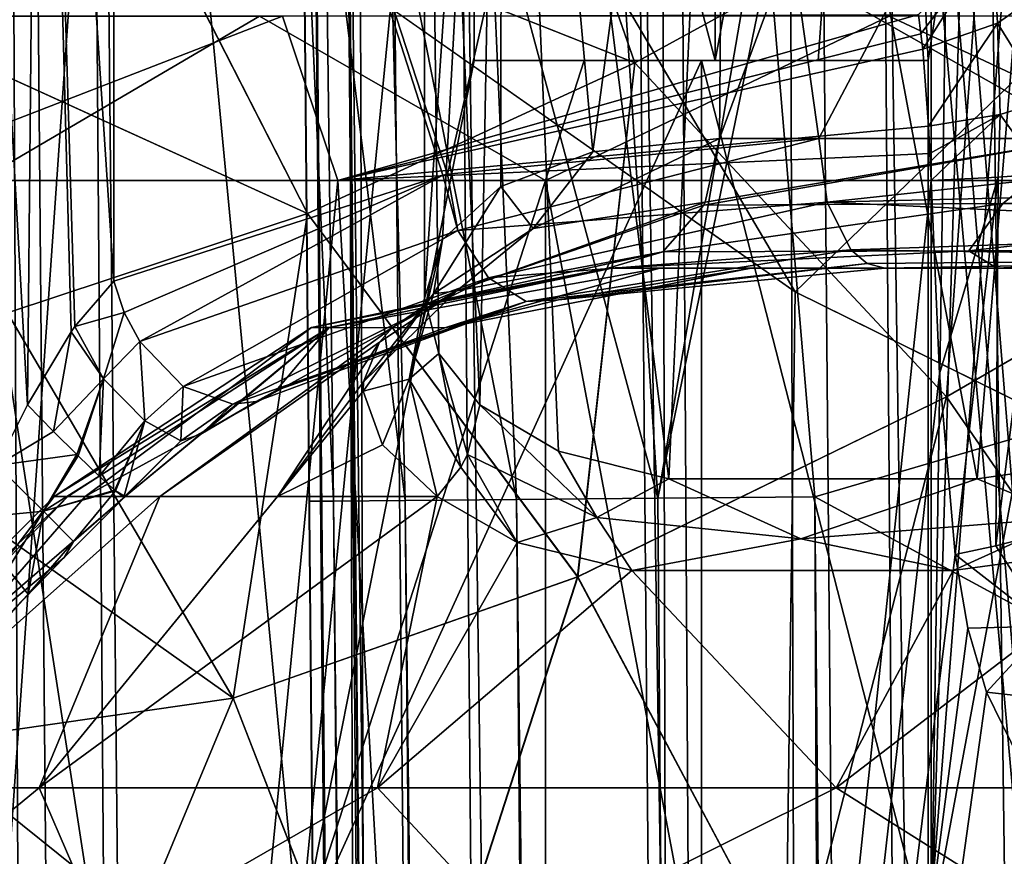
# Model space of a CAD drawing. Header units: metres. Extents: x -90 to 90, y -173 to 74.
# Tile 287 of 564: x -16.51 to -12.72, y -18.96 to -15.74. Entities that reach past the tile are written whole.
import ezdxf

# ---------------------------------------------------------------- set-up
doc = ezdxf.new("R2010")
doc.units = ezdxf.units.M
doc.layers.add('solid_509418', color=7, linetype='CONTINUOUS')
doc.layers.add('solid_509418_01', color=7, linetype='CONTINUOUS')

msp = doc.modelspace()

# ---------------------------------------------------------------- linework, layer by layer
at = {"layer": 'solid_509418'}
for points in [[(-13.702352, -163.051712, -56.240799), (-15.262668, 5.874669, -55.998146), (-14.07989, 5.885985, -56.930222)], [(-13.100452, -163.044846, -56.739647), (-14.07989, 5.885985, -56.930222), (-13.60435, 5.890456, -57.230949)], [(-13.100452, -163.044846, -56.739647), (-13.702352, -163.051712, -56.240799), (-14.07989, 5.885985, -56.930222)], [(-12.208568, -151.319458, -57.399166), (-13.60435, 5.890456, -57.230949), (-12.711701, 5.898749, -57.701679)], [(-12.208568, -151.319458, -57.399166), (-13.100452, -163.044846, -56.739647), (-13.60435, 5.890456, -57.230949)], [(-16.158733, -163.076126, -52.868156), (-17.654469, 5.850226, -52.654995), (-17.241098, 5.854723, -53.488232)], [(-16.158733, -163.076126, -52.868156), (-16.531191, -163.081726, -51.900558), (-17.654469, 5.850226, -52.654995)], [(-15.842864, -163.072327, -53.513393), (-17.241098, 5.854723, -53.488232), (-16.6322, 5.861065, -54.450802)], [(-15.842864, -163.072327, -53.513393), (-16.158733, -163.076126, -52.868156), (-17.241098, 5.854723, -53.488232)], [(-15.108577, -163.065353, -54.683773), (-16.6322, 5.861065, -54.450802), (-16.372877, 5.863698, -54.797184)], [(-15.108577, -163.065353, -54.683773), (-15.842864, -163.072327, -53.513393), (-16.6322, 5.861065, -54.450802)], [(-14.743927, -163.060379, -55.154385), (-16.372877, 5.863698, -54.797184), (-15.310402, 5.874205, -55.954029)], [(-14.743927, -163.060379, -55.154385), (-15.108577, -163.065353, -54.683773), (-16.372877, 5.863698, -54.797184)], [(-14.743927, -163.060379, -55.154385), (-15.310402, 5.874205, -55.954029), (-15.262668, 5.874669, -55.998146)], [(-13.702352, -163.051712, -56.240799), (-14.743927, -163.060379, -55.154385), (-15.262668, 5.874669, -55.998146)], [(-18.056417, -4.771772, -39.686611), (-16.739193, -163.084778, -39.769085), (-16.407185, -163.081879, -39.436752)], [(-17.956964, -5.976902, -39.589478), (-18.056417, -4.771772, -39.686611), (-16.407185, -163.081879, -39.436752)], [(-17.942766, -6.137811, -39.576832), (-17.956964, -5.976902, -39.589478), (-16.407185, -163.081879, -39.436752)], [(-17.843531, -7.200194, -39.495811), (-17.942766, -6.137811, -39.576832), (-16.407185, -163.081879, -39.436752)], [(-17.713037, -8.454294, -39.406246), (-17.843531, -7.200194, -39.495811), (-16.407185, -163.081879, -39.436752)], [(-17.713037, -8.454294, -39.406246), (-16.407185, -163.081879, -39.436752), (-15.988667, -163.078217, -39.223415)], [(-17.653675, -8.981634, -39.371037), (-17.713037, -8.454294, -39.406246), (-15.988667, -163.078217, -39.223415)], [(-17.564034, -9.732122, -39.323696), (-17.653675, -8.981634, -39.371037), (-15.988667, -163.078217, -39.223415)], [(-17.400854, -10.978703, -39.253826), (-17.564034, -9.732122, -39.323696), (-15.988667, -163.078217, -39.223415)], [(-15.394668, -17.596838, -43.902721), (-14.90165, -74.090973, -48.713856), (-15.452837, -10.931285, -48.649826)], [(-14.326564, -136.82785, -49.398392), (-15.452837, -10.931285, -48.649826), (-14.90165, -74.090973, -48.713856)], [(-15.416289, -15.119264, -43.741982), (-15.394668, -17.596838, -43.902721), (-15.452837, -10.931285, -48.649826)], [(-15.406104, -11.13963, -49.447376), (-15.452837, -10.931285, -48.649826), (-14.326564, -136.82785, -49.398392)], [(-17.28887, -11.756881, -39.216961), (-17.400854, -10.978703, -39.253826), (-15.988667, -163.078217, -39.223415)], [(-15.406104, -11.13963, -49.447376), (-14.296868, -136.648575, -49.685158), (-14.235632, -136.442123, -50.082653)], [(-15.277939, -11.332801, -50.20084), (-15.406104, -11.13963, -49.447376), (-14.235632, -136.442123, -50.082653)], [(-15.406104, -11.13963, -49.447376), (-14.326564, -136.82785, -49.398392), (-14.296868, -136.648575, -49.685158)], [(-15.277939, -11.332801, -50.20084), (-14.061949, -136.152161, -50.808159), (-13.800737, -135.957687, -51.538399)], [(-14.833218, -11.671796, -51.53688), (-15.277939, -11.332801, -50.20084), (-13.800737, -135.957687, -51.538399)], [(-15.277939, -11.332801, -50.20084), (-14.10886, -136.211212, -50.642448), (-14.061949, -136.152161, -50.808159)], [(-15.277939, -11.332801, -50.20084), (-14.235632, -136.442123, -50.082653), (-14.10886, -136.211212, -50.642448)], [(-14.833218, -11.671796, -51.53688), (-13.800737, -135.957687, -51.538399), (-13.103902, -135.690063, -52.81012)], [(-14.149453, -11.970129, -52.737919), (-14.833218, -11.671796, -51.53688), (-13.103902, -135.690063, -52.81012)], [(-17.28887, -11.756881, -39.216961), (-15.988667, -163.078217, -39.223415), (-15.525159, -163.074173, -39.150002)], [(-17.227026, -12.164526, -39.200218), (-17.28887, -11.756881, -39.216961), (-15.525159, -163.074173, -39.150002)], [(-14.149453, -11.970129, -52.737919), (-13.103902, -135.690063, -52.81012), (-12.272785, -135.485428, -53.805763)], [(-13.201573, -12.23214, -53.826992), (-14.149453, -11.970129, -52.737919), (-12.272785, -135.485428, -53.805763)], [(-17.036226, -13.318927, -39.16396), (-17.227026, -12.164526, -39.200218), (-15.525159, -163.074173, -39.150002)], [(-13.201573, -12.23214, -53.826992), (-12.272785, -135.485428, -53.805763), (-11.371455, -135.333908, -54.565197)], [(-12.008995, -12.441509, -54.729683), (-13.201573, -12.23214, -53.826992), (-11.371455, -135.333908, -54.565197)], [(-16.090075, -12.4, -6.881671), (-16.99394, -18.492893, -4.178034), (-16.99394, -12.4, -4.178034)], [(-16.090075, -12.4, -6.881671), (-16.571157, -19.299999, -5.62515), (-16.99394, -18.492893, -4.178034)], [(-16.748621, -12.4, -3.620155), (-16.597057, -17.459356, -3.566585), (-16.479189, -17.225126, -3.559515)], [(-16.432568, -12.4, -3.56445), (-16.748621, -12.4, -3.620155), (-16.479189, -17.225126, -3.559515)], [(-16.090075, -12.4, -6.881671), (-15.433242, -19.299999, -8.250002), (-16.571157, -19.299999, -5.62515)], [(-16.432568, -12.4, -3.56445), (-16.479189, -17.225126, -3.559515), (-16.31048, -16.944796, -3.599502)], [(-16.432568, -12.4, -3.56445), (-16.31048, -16.944796, -3.599502), (-16.295918, -16.924547, -3.606056)], [(-16.432568, -12.4, -3.56445), (-16.295918, -16.924547, -3.606056), (-16.146389, -16.749392, -3.713773)], [(-16.146389, -12.4, -3.713773), (-16.432568, -12.4, -3.56445), (-16.146389, -16.749392, -3.713773)], [(-14.8801, -16.341539, -4.873717), (-16.146389, -12.4, -3.713773), (-16.146389, -16.749392, -3.713773)], [(-14.861882, -16.337873, -4.888229), (-16.146389, -12.4, -3.713773), (-14.8801, -16.341539, -4.873717)], [(-13.964158, -12.4, -5.539672), (-16.146389, -12.4, -3.713773), (-14.861882, -16.337873, -4.888229)], [(-16.090075, -12.4, -6.881671), (-14.759351, -12.4, -9.402743), (-15.433242, -19.299999, -8.250002)], [(-14.759351, -12.4, -9.402743), (-14.759351, -15.9, -9.402743), (-15.433242, -19.299999, -8.250002)], [(-14.95, -12.4, 5), (-14.894756, -17.027521, 5.93559), (-14.73681, -17.225126, 6.828735)], [(-14.650372, -12.4, 7.161459), (-14.95, -12.4, 5), (-14.73681, -17.225126, 6.828735)], [(-14.652298, -12.4, 2.845291), (-14.880857, -16.588709, 3.953769), (-14.95, -16.814966, 5)], [(-14.95, -12.4, 5), (-14.95, -16.814966, 5), (-14.894756, -17.027521, 5.93559)], [(-14.95, -12.4, 5), (-14.652298, -12.4, 2.845291), (-14.95, -16.814966, 5)], [(-14.652298, -12.4, 2.845291), (-14.656416, -16.385187, 2.859488), (-14.880857, -16.588709, 3.953769)], [(-13.964158, -12.4, -5.539672), (-14.861882, -16.337873, -4.888229), (-13.432444, -16.200001, -5.872439)], [(-13.831619, -15.9, -8.811713), (-14.759351, -15.9, -9.402743), (-14.759351, -12.4, -9.402743)], [(-13.831619, -15.9, -8.811713), (-14.759351, -12.4, -9.402743), (-13.831619, -12.4, -8.811713)], [(-14.650372, -12.4, 7.161459), (-14.73681, -17.225126, 6.828735), (-14.434545, -17.403353, 7.816034)], [(-14.652298, -12.4, 2.845291), (-14.301807, -16.251371, 1.855782), (-14.656416, -16.385187, 2.859488)], [(-14.652298, -12.4, 2.845291), (-13.78375, -12.4, 0.854682), (-14.301807, -16.251371, 1.855782)], [(-14.650372, -12.4, 7.161459), (-14.434545, -17.403353, 7.816034), (-14.009336, -17.509842, 8.751228)], [(-13.776745, -12.4, 9.156761), (-14.650372, -12.4, 7.161459), (-14.009336, -17.509842, 8.751228)], [(-13.78375, -12.4, 0.854682), (-13.8141, -16.200001, 0.904815), (-14.301807, -16.251371, 1.855782)], [(-13.776745, -12.4, 9.156761), (-14.009336, -17.509842, 8.751228), (-12.822253, -17.509893, 10.413305)], [(-11.429672, -12.4, -6.830562), (-13.964158, -12.4, -5.539672), (-13.432444, -16.200001, -5.872439)], [(-13.831619, -15.9, -8.811713), (-13.831619, -12.4, -8.811713), (-13.183251, -12.4, -9.755093)], [(-13.434093, -15.9, -9.406653), (-13.831619, -15.9, -8.811713), (-13.183251, -12.4, -9.755093)], [(-12.409237, -12.4, -0.826024), (-12.409043, -16.200001, -0.826213), (-13.8141, -16.200001, 0.904815)], [(-13.78375, -12.4, 0.854682), (-12.409237, -12.4, -0.826024), (-13.8141, -16.200001, 0.904815)], [(-12.399452, -12.4, 10.835093), (-13.776745, -12.4, 9.156761), (-12.822253, -17.509893, 10.413305)], [(-13.010995, -15.9, -9.983687), (-13.434093, -15.9, -9.406653), (-13.183251, -12.4, -9.755093)], [(-11.429672, -12.4, -6.830562), (-13.432444, -16.200001, -5.872439), (-11.134119, -16.200001, -6.93714)], [(-13.010995, -15.9, -9.983687), (-13.183251, -12.4, -9.755093), (-12.470658, -12.4, -10.650948)], [(-12.470658, -12.4, -10.650948), (-12.470658, -16.4, -10.650948), (-13.010995, -19.299999, -9.983687)], [(-13.010995, -15.9, -9.983687), (-12.470658, -12.4, -10.650948), (-13.010995, -19.299999, -9.983687)], [(-12.399452, -12.4, 10.835093), (-12.822253, -17.509893, 10.413305), (-12.07575, -17.403484, 11.118763)], [(-12.8, -12.7, -12.224975), (-12.505054, -35.099998, -12.526286), (-13, -19.299999, -12.012077)], [(-12.900509, -12.800508, -12.118865), (-12.8, -12.7, -12.224975), (-13, -19.299999, -12.012077)], [(-12.8, -12.7, -12.224975), (-11.094893, -12.7, -13.791028), (-12.505054, -35.099998, -12.526286)], [(-13, -15.2, -12.012077), (-12.900509, -12.800508, -12.118865), (-13, -19.299999, -12.012077)], [(-15.697475, -13.107383, -38.951416), (-16.821955, -14.476129, -39.150002), (-13.523117, -16.790075, -39.150002)], [(-15.697475, -13.107383, -38.951416), (-13.523117, -16.790075, -39.150002), (-12.196971, -15.511315, -38.951416)], [(-17.036226, -13.318927, -39.16396), (-15.525159, -163.074173, -39.150002), (-16.821955, -14.476129, -39.150002)], [(-11.66737, -30.1, -11.666878), (-13, -13.699998, -10.161201), (-13, -14.5, -10.161201)], [(-11.66737, -30.1, -11.666878), (-11.151851, -13.7, -12.160849), (-13, -13.699998, -10.161201)], [(-12.794365, -15.169947, -20.673822), (-11.376323, -14.306369, -21.505163), (-11.446088, -16.330439, -20.327406)], [(-11.375888, -14.306092, 21.505398), (-12.794104, -15.169792, 20.67399), (-11.445835, -16.330278, 20.327549)], [(-13.523117, -16.790075, -39.150002), (-16.821955, -14.476129, -39.150002), (-15.525159, -163.074173, -39.150002)], [(-14.648012, -14.453483, 20.990419), (-16.092093, -15.135745, 19.862465), (-14.140332, -15.90878, 19.754648)], [(-16.091286, -15.135409, -19.86314), (-14.646846, -14.452878, -20.991264), (-14.140447, -15.90884, -19.754562)], [(-14.648012, -14.453483, 20.990419), (-14.140332, -15.90878, 19.754648), (-12.794104, -15.169792, 20.67399)], [(-14.646846, -14.452878, -20.991264), (-12.794365, -15.169947, -20.673822), (-14.140447, -15.90884, -19.754562)], [(-11.66737, -30.1, -11.666878), (-13, -14.5, -10.161201), (-13, -15.2, -10.161201)], [(-11.805778, -14.543427, -41.3372), (-11.146661, -16.905058, -41.720219), (-13.622618, -15.499566, -41.785896)], [(-15.417493, -14.98129, -43.723785), (-15.394668, -17.596838, -43.902721), (-15.416289, -15.119264, -43.741982)], [(-15.299993, -17.59601, -43.294651), (-15.394668, -17.596838, -43.902721), (-15.417493, -14.98129, -43.723785)], [(-15.332721, -15.051992, -43.152786), (-15.299993, -17.59601, -43.294651), (-15.417493, -14.98129, -43.723785)], [(-15.332721, -15.051992, -43.152786), (-15.024933, -17.593609, -42.744152), (-15.299993, -17.59601, -43.294651)], [(-15.332721, -15.051992, -43.152786), (-15.087008, -15.121085, -42.63232), (-15.024933, -17.593609, -42.744152)], [(-15.087008, -15.121085, -42.63232), (-14.595534, -17.589861, -42.303349), (-15.024933, -17.593609, -42.744152)], [(-15.087008, -15.121085, -42.63232), (-14.701054, -15.17643, -42.203354), (-14.595534, -17.589861, -42.303349)], [(-16.092093, -15.135745, 19.862465), (-17.388182, -15.582903, 18.695856), (-15.400349, -16.489704, 18.763252)], [(-17.387711, -15.582787, -18.696318), (-16.091286, -15.135409, -19.86314), (-15.400331, -16.489698, -18.763262)], [(-16.092093, -15.135745, 19.862465), (-15.400349, -16.489704, 18.763252), (-14.140332, -15.90878, 19.754648)], [(-16.091286, -15.135409, -19.86314), (-14.140447, -15.90884, -19.754562), (-15.400331, -16.489698, -18.763262)], [(-14.701054, -15.17643, -42.203354), (-14.052451, -17.585121, -42.013969), (-14.595534, -17.589861, -42.303349)], [(-14.701054, -15.17643, -42.203354), (-14.207279, -15.213377, -41.901932), (-14.052451, -17.585121, -42.013969)], [(-14.140447, -15.90884, -19.754562), (-12.794365, -15.169947, -20.673822), (-12.940478, -17.194515, -19.398508)], [(-12.794104, -15.169792, 20.67399), (-14.140332, -15.90878, 19.754648), (-12.940372, -17.194456, 19.398582)], [(-13, -15.2, -10.161201), (-13, -15.2, -12.012077), (-13, -19.299999, -12.012077)], [(-13, -15.2, -10.161201), (-13, -19.299999, -12.012077), (-13, -19.299999, -10.161201)], [(-11.66737, -30.1, -11.666878), (-13, -15.2, -10.161201), (-13, -19.299999, -10.161201)], [(-12.794365, -15.169947, -20.673822), (-11.446088, -16.330439, -20.327406), (-12.940478, -17.194515, -19.398508)], [(-12.794104, -15.169792, 20.67399), (-12.940372, -17.194456, 19.398582), (-11.445835, -16.330278, 20.327549)], [(-14.207279, -15.213377, -41.901932), (-13.646683, -15.225257, -41.752819), (-14.052451, -17.585121, -42.013969)], [(-14.052451, -17.585121, -42.013969), (-13.646683, -15.225257, -41.752819), (-13.622618, -15.499566, -41.785896)], [(-12.762641, -15.430698, 14.685448), (-13.03866, -15.797555, 14.525081), (-13.048528, -15.723122, 14.48465)], [(-12.762641, -15.430698, 14.685448), (-13.031757, -15.857011, 14.553409), (-13.03866, -15.797555, 14.525081)], [(-12.762641, -15.430698, 14.685448), (-12.744061, -15.756471, 14.863082), (-13.031757, -15.857011, 14.553409)], [(-12.762641, -15.430698, 14.685448), (-12.561949, -15.627889, 15.23499), (-12.744061, -15.756471, 14.863082)], [(-14.052451, -17.585121, -42.013969), (-13.622618, -15.499566, -41.785896), (-13.447101, -17.57984, -41.903408)], [(-13.622618, -15.499566, -41.785896), (-11.146661, -16.905058, -41.720219), (-13.447101, -17.57984, -41.903408)], [(-12.196971, -15.511315, -38.951416), (-13.523117, -16.790075, -39.150002), (-9.89099, -18.58441, -39.150002)], [(-17.388182, -15.582903, 18.695856), (-16.555748, -16.871838, 17.727701), (-15.400349, -16.489704, 18.763252)], [(-17.387711, -15.582787, -18.696318), (-15.400331, -16.489698, -18.763262), (-16.55563, -16.871815, -17.727816)], [(-12.559715, -16.054569, 15.345882), (-12.744061, -15.756471, 14.863082), (-12.561949, -15.627889, 15.23499)], [(-17.476648, -15.72989, -8.644322), (-16.664255, -16.361557, -10.31807), (-15.585433, -15.72989, -11.715452)], [(-15.496312, -15.72989, 11.833082), (-17.130821, -16.361557, 9.52339), (-17.410719, -15.72989, 8.776355)], [(-15.496312, -15.72989, 11.833082), (-15.283424, -16.361557, 12.27098), (-17.130821, -16.361557, 9.52339)], [(-15.585433, -15.72989, -11.715452), (-16.664255, -16.361557, -10.31807), (-14.484576, -16.361557, -13.204433)], [(-15.585433, -15.72989, -11.715452), (-14.484576, -16.361557, -13.204433), (-13.160904, -15.72989, -14.385693)], [(-13.048528, -15.723122, 14.48465), (-15.283424, -16.361557, 12.27098), (-15.496312, -15.72989, 11.833082)], [(-13.03866, -15.797555, 14.525081), (-15.283424, -16.361557, 12.27098), (-13.048528, -15.723122, 14.48465)], [(-13.160904, -15.72989, -14.385693), (-14.484576, -16.361557, -13.204433), (-11.811643, -16.361557, -15.641135)], [(-13.160904, -15.72989, -14.385693), (-11.811643, -16.361557, -15.641135), (-10.286024, -15.72989, -16.563673)], [(-12.744061, -15.756471, 14.863082), (-13.009276, -16.152857, 14.645506), (-13.031757, -15.857011, 14.553409)], [(-12.734103, -16.108168, 14.96397), (-13.009276, -16.152857, 14.645506), (-12.744061, -15.756471, 14.863082)], [(-12.559715, -16.054569, 15.345882), (-12.734103, -16.108168, 14.96397), (-12.744061, -15.756471, 14.863082)], [(-13.03866, -15.797555, 14.525081), (-13.031757, -15.857011, 14.553409), (-15.283424, -16.361557, 12.27098)], [(-13.031757, -15.857011, 14.553409), (-13.009276, -16.152857, 14.645506), (-15.283424, -16.361557, 12.27098)], [(-13.883683, -15.9, -10.653325), (-13.883683, -19.299999, -10.653325), (-15.433242, -19.299999, -8.250002)], [(-14.33516, -15.9, -10.037587), (-13.883683, -15.9, -10.653325), (-15.433242, -19.299999, -8.250002)], [(-14.759351, -15.9, -9.402743), (-14.33516, -15.9, -10.037587), (-15.433242, -19.299999, -8.250002)], [(-14.140332, -15.90878, 19.754648), (-15.400349, -16.489704, 18.763252), (-14.360491, -17.88722, 18.358482)], [(-15.400331, -16.489698, -18.763262), (-14.140447, -15.90884, -19.754562), (-14.360465, -17.887213, -18.3585)], [(-13.010995, -15.9, -9.983687), (-14.33516, -15.9, -10.037587), (-14.759351, -15.9, -9.402743)], [(-13.434093, -15.9, -9.406653), (-14.759351, -15.9, -9.402743), (-13.831619, -15.9, -8.811713)], [(-13.010995, -15.9, -9.983687), (-14.759351, -15.9, -9.402743), (-13.434093, -15.9, -9.406653)], [(-14.140332, -15.90878, 19.754648), (-14.360491, -17.88722, 18.358482), (-12.940372, -17.194456, 19.398582)], [(-14.140447, -15.90884, -19.754562), (-12.940478, -17.194515, -19.398508), (-14.360465, -17.887213, -18.3585)], [(-13.010995, -15.9, -9.983687), (-13.883683, -15.9, -10.653325), (-14.33516, -15.9, -10.037587)], [(-13.010995, -19.299999, -9.983687), (-13.883683, -19.299999, -10.653325), (-13.883683, -15.9, -10.653325)], [(-13.010995, -15.9, -9.983687), (-13.010995, -19.299999, -9.983687), (-13.883683, -15.9, -10.653325)], [(-12.559715, -16.054569, 15.345882), (-12.570174, -16.336525, 15.322124), (-12.734103, -16.108168, 14.96397)], [(-12.734103, -16.108168, 14.96397), (-13.004479, -16.257708, 14.660756), (-13.009276, -16.152857, 14.645506)], [(-12.734103, -16.108168, 14.96397), (-12.999896, -16.361557, 14.668425), (-13.004479, -16.257708, 14.660756)], [(-12.734103, -16.108168, 14.96397), (-12.741638, -16.348619, 14.96672), (-12.999896, -16.361557, 14.668425)], [(-12.734103, -16.108168, 14.96397), (-12.570174, -16.336525, 15.322124), (-12.741638, -16.348619, 14.96672)], [(-13.009276, -16.152857, 14.645506), (-13.004479, -16.257708, 14.660756), (-15.283424, -16.361557, 12.27098)], [(-14.861882, -16.337873, -4.888229), (-14.821834, -16.554853, -4.857244), (-13.432444, -16.200001, -5.872439)], [(-14.821834, -16.554853, -4.857244), (-13.399807, -16.444923, -5.817276), (-13.432444, -16.200001, -5.872439)], [(-13.8141, -16.200001, 0.904815), (-13.869175, -16.445208, 0.871716), (-14.531542, -16.546614, 2.262002)], [(-14.301807, -16.251371, 1.855782), (-13.8141, -16.200001, 0.904815), (-14.531542, -16.546614, 2.262002)], [(-12.409043, -16.200001, -0.826213), (-13.874827, -16.456575, 0.868319), (-13.869175, -16.445208, 0.871716)], [(-12.724042, -16.450001, -0.613148), (-13.874827, -16.456575, 0.868319), (-12.409043, -16.200001, -0.826213)], [(-12.409043, -16.200001, -0.826213), (-13.869175, -16.445208, 0.871716), (-13.8141, -16.200001, 0.904815)], [(-11.134119, -16.200001, -6.93714), (-13.432444, -16.200001, -5.872439), (-13.399807, -16.444923, -5.817276)], [(-11.121664, -16.391342, -6.901176), (-11.134119, -16.200001, -6.93714), (-13.399807, -16.444923, -5.817276)], [(-11.263315, -16.450001, -1.789421), (-12.724042, -16.450001, -0.613148), (-12.409043, -16.200001, -0.826213)], [(-13.004479, -16.257708, 14.660756), (-12.999896, -16.361557, 14.668425), (-15.283424, -16.361557, 12.27098)], [(-14.656416, -16.385187, 2.859488), (-14.301807, -16.251371, 1.855782), (-14.531542, -16.546614, 2.262002)], [(-14.861882, -16.337873, -4.888229), (-14.8801, -16.341539, -4.873717), (-14.821834, -16.554853, -4.857244)], [(-12.940478, -17.194515, -19.398508), (-11.446088, -16.330439, -20.327406), (-11.926721, -18.664015, -19.32366)], [(-11.445835, -16.330278, 20.327549), (-12.940372, -17.194456, 19.398582), (-11.926996, -18.66416, 19.32349)], [(-12.749886, -17.767704, 14.910543), (-12.741638, -16.348619, 14.96672), (-12.570174, -16.336525, 15.322124)], [(-12.629807, -17.737038, 15.075553), (-12.749886, -17.767704, 14.910543), (-12.570174, -16.336525, 15.322124)], [(-16.664255, -30.52681, 10.318072), (-17.130821, -16.361557, 9.52339), (-15.283424, -16.361557, 12.27098)], [(-14.484583, -30.52681, 13.204426), (-16.664255, -30.52681, 10.318072), (-15.283424, -16.361557, 12.27098)], [(-14.484583, -30.52681, -13.204426), (-14.484576, -16.361557, -13.204433), (-16.664255, -16.361557, -10.31807)], [(-16.664255, -30.52681, -10.318071), (-14.484583, -30.52681, -13.204426), (-16.664255, -16.361557, -10.31807)], [(-14.8801, -16.341539, -4.873717), (-16.146389, -16.749392, -3.713773), (-16.106878, -16.869629, -3.731593)], [(-14.8801, -16.341539, -4.873717), (-16.106878, -16.869629, -3.731593), (-16.04632, -16.981943, -3.725707)], [(-14.821834, -16.554853, -4.857244), (-14.8801, -16.341539, -4.873717), (-16.04632, -16.981943, -3.725707)], [(-14.484583, -30.52681, 13.204426), (-15.283424, -16.361557, 12.27098), (-12.999896, -16.361557, 14.668425)], [(-14.484583, -30.52681, 13.204426), (-12.999896, -16.361557, 14.668425), (-12.967167, -17.106031, 14.697367)], [(-14.484583, -30.52681, -13.204426), (-11.811636, -30.52681, -15.64114), (-14.484576, -16.361557, -13.204433)], [(-11.811636, -30.52681, -15.64114), (-11.811643, -16.361557, -15.641135), (-14.484576, -16.361557, -13.204433)], [(-12.741638, -16.348619, 14.96672), (-12.967167, -17.106031, 14.697367), (-12.999896, -16.361557, 14.668425)], [(-12.741638, -16.348619, 14.96672), (-12.906955, -17.802179, 14.750272), (-12.967167, -17.106031, 14.697367)], [(-12.749886, -17.767704, 14.910543), (-12.906955, -17.802179, 14.750272), (-12.741638, -16.348619, 14.96672)], [(-14.656416, -16.385187, 2.859488), (-14.531542, -16.546614, 2.262002), (-14.915359, -16.797956, 3.747377)], [(-14.880857, -16.588709, 3.953769), (-14.656416, -16.385187, 2.859488), (-14.915359, -16.797956, 3.747377)], [(-11.086194, -16.553553, -6.798758), (-11.121664, -16.391342, -6.901176), (-13.399807, -16.444923, -5.817276)], [(-12.470658, -16.4, -10.650948), (-11.586512, -20.6, -11.606451), (-13.010995, -19.299999, -9.983687)], [(-13.869175, -16.445208, 0.871716), (-13.874827, -16.456575, 0.868319), (-14.825146, -16.786222, 2.530071)], [(-14.531542, -16.546614, 2.262002), (-13.869175, -16.445208, 0.871716), (-14.825146, -16.786222, 2.530071)], [(-14.703307, -16.737162, -4.757037), (-13.399807, -16.444923, -5.817276), (-14.821834, -16.554853, -4.857244)], [(-14.703307, -16.737162, -4.757037), (-13.308469, -16.629179, -5.662891), (-13.399807, -16.444923, -5.817276)], [(-12.724042, -16.450001, -0.613148), (-14.032928, -16.636032, 0.773303), (-13.874827, -16.456575, 0.868319)], [(-12.724042, -16.450001, -0.613148), (-12.854873, -16.633144, -0.741444), (-14.032928, -16.636032, 0.773303)], [(-11.086194, -16.553553, -6.798758), (-13.399807, -16.444923, -5.817276), (-13.308469, -16.629179, -5.662891)], [(-11.263315, -16.450001, -1.789421), (-11.360759, -16.633144, -1.944602), (-12.854873, -16.633144, -0.741444)], [(-11.263315, -16.450001, -1.789421), (-12.854873, -16.633144, -0.741444), (-12.724042, -16.450001, -0.613148)], [(-15.400349, -16.489704, 18.763252), (-16.555748, -16.871838, 17.727701), (-15.68656, -18.354393, 17.225761)], [(-16.55563, -16.871815, -17.727816), (-15.400331, -16.489698, -18.763262), (-15.686419, -18.354361, -17.225899)], [(-15.400349, -16.489704, 18.763252), (-15.68656, -18.354393, 17.225761), (-14.360491, -17.88722, 18.358482)], [(-15.400331, -16.489698, -18.763262), (-14.360465, -17.887213, -18.3585), (-15.686419, -18.354361, -17.225899)], [(-13.874827, -16.456575, 0.868319), (-14.032928, -16.636032, 0.773303), (-14.825146, -16.786222, 2.530071)], [(-14.821834, -16.554853, -4.857244), (-16.04632, -16.981943, -3.725707), (-15.879521, -17.154329, -3.646314)], [(-14.703307, -16.737162, -4.757037), (-14.821834, -16.554853, -4.857244), (-15.879521, -17.154329, -3.646314)], [(-14.915359, -16.797956, 3.747377), (-14.531542, -16.546614, 2.262002), (-14.825146, -16.786222, 2.530071)], [(-11.03311, -16.66194, -6.645478), (-11.086194, -16.553553, -6.798758), (-13.308469, -16.629179, -5.662891)], [(-14.880857, -16.588709, 3.953769), (-14.915359, -16.797956, 3.747377), (-15.009214, -17.12678, 5.273981)], [(-14.95, -16.814966, 5), (-14.880857, -16.588709, 3.953769), (-15.009214, -17.12678, 5.273981)], [(-14.933283, -16.833004, 2.497717), (-14.825146, -16.786222, 2.530071), (-14.032928, -16.636032, 0.773303)], [(-14.24266, -16.700001, 0.647256), (-14.933283, -16.833004, 2.497717), (-14.032928, -16.636032, 0.773303)], [(-14.559064, -16.827389, -4.600211), (-13.308469, -16.629179, -5.662891), (-14.703307, -16.737162, -4.757037)], [(-14.559064, -16.827389, -4.600211), (-13.245948, -16.681782, -5.557216), (-13.308469, -16.629179, -5.662891)], [(-12.854873, -16.633144, -0.741444), (-14.24266, -16.700001, 0.647256), (-14.032928, -16.636032, 0.773303)], [(-12.74722, -16.700001, -1.194434), (-14.24266, -16.700001, 0.647256), (-12.854873, -16.633144, -0.741444)], [(-11.03311, -16.66194, -6.645478), (-13.308469, -16.629179, -5.662891), (-13.245948, -16.681782, -5.557216)], [(-12.74722, -16.700001, -1.194434), (-12.854873, -16.633144, -0.741444), (-11.360759, -16.633144, -1.944602)], [(-10.802367, -16.700001, -2.546035), (-12.74722, -16.700001, -1.194434), (-11.360759, -16.633144, -1.944602)], [(-11.03311, -16.66194, -6.645478), (-13.245948, -16.681782, -5.557216), (-13.17785, -16.700001, -5.442112)], [(-11.03311, -16.66194, -6.645478), (-13.17785, -16.700001, -5.442112), (-10.970461, -16.700001, -6.464581)], [(-15.385565, -16.928362, 0.781697), (-14.933283, -16.833004, 2.497717), (-14.24266, -16.700001, 0.647256)], [(-14.228152, -16.700001, -0.911382), (-15.385565, -16.928362, 0.781697), (-14.24266, -16.700001, 0.647256)], [(-14.228152, -16.700001, -0.911382), (-15.317126, -16.928362, -1.646901), (-15.385565, -16.928362, 0.781697)], [(-14.044102, -16.700001, -2.455806), (-14.871866, -16.92864, -4.02181), (-15.317126, -16.928362, -1.646901)], [(-14.228152, -16.700001, -0.911382), (-14.044102, -16.700001, -2.455806), (-15.317126, -16.928362, -1.646901)], [(-13.693129, -16.700001, -3.97104), (-14.433655, -16.821234, -4.44154), (-14.871866, -16.92864, -4.02181)], [(-14.044102, -16.700001, -2.455806), (-13.693129, -16.700001, -3.97104), (-14.871866, -16.92864, -4.02181)], [(-14.559064, -16.827389, -4.600211), (-14.433655, -16.821234, -4.44154), (-13.245948, -16.681782, -5.557216)], [(-13.245948, -16.681782, -5.557216), (-14.433655, -16.821234, -4.44154), (-13.17785, -16.700001, -5.442112)], [(-13.693129, -16.700001, -3.97104), (-13.17785, -16.700001, -5.442112), (-14.433655, -16.821234, -4.44154)], [(-12.74722, -16.700001, -1.194434), (-14.228152, -16.700001, -0.911382), (-14.24266, -16.700001, 0.647256)], [(-12.74722, -16.700001, -1.194434), (-14.044102, -16.700001, -2.455806), (-14.228152, -16.700001, -0.911382)], [(-12.74722, -16.700001, -1.194434), (-13.693129, -16.700001, -3.97104), (-14.044102, -16.700001, -2.455806)], [(-12.74722, -16.700001, -1.194434), (-13.17785, -16.700001, -5.442112), (-13.693129, -16.700001, -3.97104)], [(-10.970461, -16.700001, -6.464581), (-13.17785, -16.700001, -5.442112), (-12.74722, -16.700001, -1.194434)], [(-10.970461, -16.700001, -6.464581), (-12.74722, -16.700001, -1.194434), (-10.802367, -16.700001, -2.546035)], [(-16.106878, -16.869629, -3.731593), (-16.146389, -16.749392, -3.713773), (-16.295918, -16.924547, -3.606056)], [(-14.703307, -16.737162, -4.757037), (-15.879521, -17.154329, -3.646314), (-15.688428, -17.223297, -3.496072)], [(-14.559064, -16.827389, -4.600211), (-14.703307, -16.737162, -4.757037), (-15.688428, -17.223297, -3.496072)], [(-9.89099, -18.58441, -39.150002), (-13.523117, -16.790075, -39.150002), (-15.525159, -163.074173, -39.150002)], [(13.523117, -16.790075, -39.150002), (9.89099, -18.58441, -39.150002), (-15.525159, -163.074173, -39.150002)], [(-14.915359, -16.797956, 3.747377), (-14.825146, -16.786222, 2.530071), (-15.185475, -17.1373, 4.424899)], [(-15.123628, -16.983889, 3.534817), (-15.185475, -17.1373, 4.424899), (-14.825146, -16.786222, 2.530071)], [(-15.07434, -16.929281, 3.187356), (-15.123628, -16.983889, 3.534817), (-14.825146, -16.786222, 2.530071)], [(-14.933283, -16.833004, 2.497717), (-15.07434, -16.929281, 3.187356), (-14.825146, -16.786222, 2.530071)], [(-14.559064, -16.827389, -4.600211), (-15.688428, -17.223297, -3.496072), (-15.598876, -17.212208, -3.405641)], [(-14.559064, -16.827389, -4.600211), (-15.598876, -17.212208, -3.405641), (-15.521369, -17.170908, -3.31275)], [(-14.559064, -16.827389, -4.600211), (-15.521369, -17.170908, -3.31275), (-14.871866, -16.92864, -4.02181)], [(-14.915359, -16.797956, 3.747377), (-15.185475, -17.1373, 4.424899), (-15.186845, -17.17334, 4.622534)], [(-15.009214, -17.12678, 5.273981), (-14.915359, -16.797956, 3.747377), (-15.186845, -17.17334, 4.622534)], [(-14.894756, -17.027521, 5.93559), (-14.95, -16.814966, 5), (-15.009214, -17.12678, 5.273981)], [(-14.559064, -16.827389, -4.600211), (-14.871866, -16.92864, -4.02181), (-14.433655, -16.821234, -4.44154)], [(-15.385565, -16.928362, 0.781697), (-15.07434, -16.929281, 3.187356), (-14.933283, -16.833004, 2.497717)], [(-16.555748, -16.871838, 17.727701), (-17.584671, -17.009277, 16.695053), (-15.68656, -18.354393, 17.225761)], [(-16.55563, -16.871815, -17.727816), (-15.686419, -18.354361, -17.225899), (-16.892405, -18.527317, -16.037821)], [(-16.106878, -16.869629, -3.731593), (-16.295918, -16.924547, -3.606056), (-16.186581, -17.12521, -3.600746)], [(-16.04632, -16.981943, -3.725707), (-16.106878, -16.869629, -3.731593), (-16.186581, -17.12521, -3.600746)], [(-11.146661, -16.905058, -41.720219), (-11.930401, -18.401623, -41.86388), (-13.447101, -17.57984, -41.903408)], [(-16.479189, -17.225126, -3.559515), (-16.378309, -17.327965, -3.5444), (-16.31048, -16.944796, -3.599502)], [(-16.378309, -17.327965, -3.5444), (-16.186581, -17.12521, -3.600746), (-16.31048, -16.944796, -3.599502)], [(-15.317126, -16.928362, -1.646901), (-16.3237, -17.57868, -1.340883), (-16.375397, -17.57868, 0.32787)], [(-15.385565, -16.928362, 0.781697), (-16.375397, -17.57868, 0.32787), (-16.256945, -17.57868, 1.993216)], [(-15.385565, -16.928362, 0.781697), (-15.317126, -16.928362, -1.646901), (-16.375397, -17.57868, 0.32787)], [(-15.317126, -16.928362, -1.646901), (-16.102388, -17.57868, -2.995704), (-16.3237, -17.57868, -1.340883)], [(-16.295918, -16.924547, -3.606056), (-16.31048, -16.944796, -3.599502), (-16.186581, -17.12521, -3.600746)], [(-15.385565, -16.928362, 0.781697), (-16.256945, -17.57868, 1.993216), (-15.07434, -16.929281, 3.187356)], [(-15.07434, -16.929281, 3.187356), (-16.256945, -17.57868, 1.993216), (-15.96957, -17.57868, 3.637852)], [(-15.317126, -16.928362, -1.646901), (-15.810858, -17.339025, -3.080994), (-16.102388, -17.57868, -2.995704)], [(-15.07434, -16.929281, 3.187356), (-15.96957, -17.57868, 3.637852), (-15.123628, -16.983889, 3.534817)], [(-15.317126, -16.928362, -1.646901), (-15.791602, -17.325825, -3.091095), (-15.810858, -17.339025, -3.080994)], [(-15.317126, -16.928362, -1.646901), (-15.521369, -17.170908, -3.31275), (-15.791602, -17.325825, -3.091095)], [(-15.317126, -16.928362, -1.646901), (-14.871866, -16.92864, -4.02181), (-15.521369, -17.170908, -3.31275)], [(-16.04632, -16.981943, -3.725707), (-16.186581, -17.12521, -3.600746), (-16.027538, -17.286568, -3.495231)], [(-15.879521, -17.154329, -3.646314), (-16.04632, -16.981943, -3.725707), (-16.027538, -17.286568, -3.495231)], [(-15.68656, -18.354393, 17.225761), (-17.584671, -17.009277, 16.695053), (-16.892412, -18.527315, 16.037817)], [(-15.123628, -16.983889, 3.534817), (-15.96957, -17.57868, 3.637852), (-15.516262, -17.57868, 5.244688)], [(-15.123628, -16.983889, 3.534817), (-15.516262, -17.57868, 5.244688), (-15.185475, -17.1373, 4.424899)], [(-14.894756, -17.027521, 5.93559), (-15.009214, -17.12678, 5.273981), (-14.809751, -17.465214, 6.797973)], [(-14.894756, -17.027521, 5.93559), (-14.809751, -17.465214, 6.797973), (-14.78424, -17.41725, 6.801533)], [(-14.894756, -17.027521, 5.93559), (-14.78424, -17.41725, 6.801533), (-14.73681, -17.225126, 6.828735)], [(-16.378309, -17.327965, -3.5444), (-16.289185, -17.41655, -3.493385), (-16.186581, -17.12521, -3.600746)], [(-16.289185, -17.41655, -3.493385), (-16.283625, -17.421993, -3.488821), (-16.186581, -17.12521, -3.600746)], [(-16.283625, -17.421993, -3.488821), (-16.202909, -17.499506, -3.397528), (-16.186581, -17.12521, -3.600746)], [(-16.202909, -17.499506, -3.397528), (-16.027538, -17.286568, -3.495231), (-16.186581, -17.12521, -3.600746)], [(-15.009214, -17.12678, 5.273981), (-15.186845, -17.17334, 4.622534), (-15.112329, -17.379807, 5.721428)], [(-15.009214, -17.12678, 5.273981), (-15.112329, -17.379807, 5.721428), (-14.901731, -17.57868, 6.797028)], [(-15.009214, -17.12678, 5.273981), (-14.901731, -17.57868, 6.797028), (-14.809751, -17.465214, 6.797973)], [(-14.484583, -30.52681, 13.204426), (-12.967167, -17.106031, 14.697367), (-12.906955, -17.802179, 14.750272)], [(-15.879521, -17.154329, -3.646314), (-16.027538, -17.286568, -3.495231), (-15.888184, -17.363482, -3.296301)], [(-15.688428, -17.223297, -3.496072), (-15.879521, -17.154329, -3.646314), (-15.888184, -17.363482, -3.296301)], [(-15.598876, -17.212208, -3.405641), (-15.791602, -17.325825, -3.091095), (-15.521369, -17.170908, -3.31275)], [(-15.185475, -17.1373, 4.424899), (-15.516262, -17.57868, 5.244688), (-15.186845, -17.17334, 4.622534)], [(-15.186845, -17.17334, 4.622534), (-15.516262, -17.57868, 5.244688), (-15.112329, -17.379807, 5.721428)], [(-12.940372, -17.194456, 19.398582), (-14.360491, -17.88722, 18.358482), (-13.522777, -19.460682, 18.238617)], [(-14.360465, -17.887213, -18.3585), (-12.940478, -17.194515, -19.398508), (-13.522493, -19.460556, -18.238823)], [(-12.940372, -17.194456, 19.398582), (-13.522777, -19.460682, 18.238617), (-11.926996, -18.66416, 19.32349)], [(-12.940478, -17.194515, -19.398508), (-11.926721, -18.664015, -19.32366), (-13.522493, -19.460556, -18.238823)], [(-16.597057, -17.459356, -3.566585), (-16.378309, -17.327965, -3.5444), (-16.479189, -17.225126, -3.559515)], [(-15.688428, -17.223297, -3.496072), (-15.888184, -17.363482, -3.296301), (-15.810858, -17.339025, -3.080994)], [(-15.598876, -17.212208, -3.405641), (-15.810858, -17.339025, -3.080994), (-15.791602, -17.325825, -3.091095)], [(-15.598876, -17.212208, -3.405641), (-15.688428, -17.223297, -3.496072), (-15.810858, -17.339025, -3.080994)], [(-14.73681, -17.225126, 6.828735), (-14.78424, -17.41725, 6.801533), (-14.286315, -17.658974, 8.278471)], [(-14.434545, -17.403353, 7.816034), (-14.73681, -17.225126, 6.828735), (-14.286315, -17.658974, 8.278471)], [(-16.202909, -17.499506, -3.397528), (-16.142805, -17.554125, -3.278108), (-16.027538, -17.286568, -3.495231)], [(-16.142805, -17.554125, -3.278108), (-16.139982, -17.556557, -3.270277), (-16.027538, -17.286568, -3.495231)], [(-16.139982, -17.556557, -3.270277), (-16.108311, -17.581308, -3.140395), (-16.027538, -17.286568, -3.495231)], [(-16.108311, -17.581308, -3.140395), (-15.888184, -17.363482, -3.296301), (-16.027538, -17.286568, -3.495231)], [(-16.597057, -17.459356, -3.566585), (-16.289185, -17.41655, -3.493385), (-16.378309, -17.327965, -3.5444)], [(-15.888184, -17.363482, -3.296301), (-16.102388, -17.57868, -2.995704), (-15.810858, -17.339025, -3.080994)], [(-16.108311, -17.581308, -3.140395), (-16.102388, -17.57868, -2.995704), (-15.888184, -17.363482, -3.296301)], [(-15.112329, -17.379807, 5.721428), (-15.516262, -17.57868, 5.244688), (-14.901731, -17.57868, 6.797028)], [(-16.597057, -17.459356, -3.566585), (-16.417295, -17.634884, -3.458519), (-16.289185, -17.41655, -3.493385)], [(-16.417295, -17.634884, -3.458519), (-16.283625, -17.421993, -3.488821), (-16.289185, -17.41655, -3.493385)], [(-16.417295, -17.634884, -3.458519), (-16.202909, -17.499506, -3.397528), (-16.283625, -17.421993, -3.488821)], [(-14.78424, -17.41725, 6.801533), (-14.809751, -17.465214, 6.797973), (-14.5937, -17.755722, 7.817661)], [(-14.286315, -17.658974, 8.278471), (-14.78424, -17.41725, 6.801533), (-14.5937, -17.755722, 7.817661)], [(-14.009336, -17.509842, 8.751228), (-14.434545, -17.403353, 7.816034), (-14.286315, -17.658974, 8.278471)], [(-12.07575, -17.403484, 11.118763), (-12.822253, -17.509893, 10.413305), (-12.464526, -17.658993, 10.829038)], [(-16.597057, -17.459356, -3.566585), (-16.694588, -17.661461, -3.59462), (-16.417295, -17.634884, -3.458519)], [(-14.809751, -17.465214, 6.797973), (-14.901731, -17.57868, 6.797028), (-14.5937, -17.755722, 7.817661)], [(-16.417295, -17.634884, -3.458519), (-16.142805, -17.554125, -3.278108), (-16.202909, -17.499506, -3.397528)], [(-14.009336, -17.509842, 8.751228), (-14.286315, -17.658974, 8.278471), (-13.501692, -17.740929, 9.643963)], [(-12.822253, -17.509893, 10.413305), (-14.009336, -17.509842, 8.751228), (-13.501692, -17.740929, 9.643963)], [(-12.822253, -17.509893, 10.413305), (-13.501692, -17.740929, 9.643963), (-12.464526, -17.658993, 10.829038)], [(-16.375397, -17.57868, 0.32787), (-17.5, -18.700001), (-17.231382, -18.700001, 3.05442)], [(-16.3237, -17.57868, -1.340883), (-17.40255, -18.700001, -1.844257), (-17.5, -18.700001)], [(-16.375397, -17.57868, 0.32787), (-16.3237, -17.57868, -1.340883), (-17.5, -18.700001)], [(-16.102388, -17.57868, -2.995704), (-16.337732, -17.812769, -3.010422), (-17.40255, -18.700001, -1.844257)], [(-16.3237, -17.57868, -1.340883), (-16.102388, -17.57868, -2.995704), (-17.40255, -18.700001, -1.844257)], [(-15.96957, -17.57868, 3.637852), (-17.231382, -18.700001, 3.05442), (-16.433773, -18.700001, 6.015072)], [(-16.256945, -17.57868, 1.993216), (-16.375397, -17.57868, 0.32787), (-17.231382, -18.700001, 3.05442)], [(-15.96957, -17.57868, 3.637852), (-16.256945, -17.57868, 1.993216), (-17.231382, -18.700001, 3.05442)], [(-16.433773, -18.700001, 6.015072), (-15.131661, -18.700001, 8.791065), (-14.901731, -17.57868, 6.797028)], [(-15.516262, -17.57868, 5.244688), (-16.433773, -18.700001, 6.015072), (-14.901731, -17.57868, 6.797028)], [(-15.516262, -17.57868, 5.244688), (-15.96957, -17.57868, 3.637852), (-16.433773, -18.700001, 6.015072)], [(-16.417295, -17.634884, -3.458519), (-16.139982, -17.556557, -3.270277), (-16.142805, -17.554125, -3.278108)], [(-16.30118, -17.751902, -3.211472), (-16.139982, -17.556557, -3.270277), (-16.417295, -17.634884, -3.458519)], [(-16.30118, -17.751902, -3.211472), (-16.337732, -17.812769, -3.010422), (-16.102388, -17.57868, -2.995704)], [(-16.30118, -17.751902, -3.211472), (-16.102388, -17.57868, -2.995704), (-16.139982, -17.556557, -3.270277)], [(-16.139982, -17.556557, -3.270277), (-16.102388, -17.57868, -2.995704), (-16.108311, -17.581308, -3.140395)], [(-15.131661, -18.700001, 8.791065), (-14.5937, -17.755722, 7.817661), (-14.901731, -17.57868, 6.797028)], [(-14.595534, -17.589861, -42.303349), (-14.052451, -17.585121, -42.013969), (-12.792397, -162.862595, -42.016659)], [(-14.052451, -17.585121, -42.013969), (-13.447101, -17.57984, -41.903408), (-12.792397, -162.862595, -42.016659)], [(-13.447101, -17.57984, -41.903408), (-11.930401, -18.401623, -41.86388), (-12.179281, -162.857254, -41.903378)], [(-12.792397, -162.862595, -42.016659), (-13.447101, -17.57984, -41.903408), (-12.179281, -162.857254, -41.903378)], [(-15.299993, -17.59601, -43.294651), (-14.126851, -162.874237, -43.902691), (-15.394668, -17.596838, -43.902721)], [(-15.394668, -17.596838, -43.902721), (-14.126851, -162.874237, -43.902691), (-14.90165, -74.090973, -48.713856)], [(-15.299993, -17.59601, -43.294651), (-15.024933, -17.593609, -42.744152), (-13.77414, -162.87117, -42.768459)], [(-15.299993, -17.59601, -43.294651), (-14.044078, -162.87352, -43.33326), (-14.126851, -162.874237, -43.902691)], [(-15.299993, -17.59601, -43.294651), (-14.032178, -162.873413, -43.294624), (-14.044078, -162.87352, -43.33326)], [(-15.299993, -17.59601, -43.294651), (-13.77414, -162.87117, -42.768459), (-14.032178, -162.873413, -43.294624)], [(-15.024933, -17.593609, -42.744152), (-14.595534, -17.589861, -42.303349), (-13.342828, -162.867401, -42.314777)], [(-15.024933, -17.593609, -42.744152), (-13.342828, -162.867401, -42.314777), (-13.77414, -162.87117, -42.768459)], [(-14.595534, -17.589861, -42.303349), (-12.792397, -162.862595, -42.016659), (-13.342828, -162.867401, -42.314777)], [(-16.694588, -17.661461, -3.59462), (-16.554077, -17.858345, -3.453966), (-16.417295, -17.634884, -3.458519)], [(-16.476717, -17.95454, -3.187806), (-16.417295, -17.634884, -3.458519), (-16.554077, -17.858345, -3.453966)], [(-16.476717, -17.95454, -3.187806), (-16.30118, -17.751902, -3.211472), (-16.417295, -17.634884, -3.458519)], [(-14.286315, -17.658974, 8.278471), (-14.5937, -17.755722, 7.817661), (-14.152284, -17.863058, 8.796041)], [(-13.501692, -17.740929, 9.643963), (-14.286315, -17.658974, 8.278471), (-14.152284, -17.863058, 8.796041)], [(-12.464526, -17.658993, 10.829038), (-13.501692, -17.740929, 9.643963), (-12.914685, -17.863464, 10.530051)], [(-12.464526, -17.658993, 10.829038), (-12.914685, -17.863464, 10.530051), (-12.134194, -17.756758, 11.264437)], [(-13.501692, -17.740929, 9.643963), (-14.152284, -17.863058, 8.796041), (-12.914685, -17.863464, 10.530051)], [(-12.552915, -18.077066, 15.142397), (-12.749886, -17.767704, 14.910543), (-12.629807, -17.737038, 15.075553)], [(-16.476717, -17.95454, -3.187806), (-16.337732, -17.812769, -3.010422), (-16.30118, -17.751902, -3.211472)], [(-15.131661, -18.700001, 8.791065), (-14.152284, -17.863058, 8.796041), (-14.5937, -17.755722, 7.817661)], [(-13.365019, -18.700001, 11.29718), (-12.134194, -17.756758, 11.264437), (-12.914685, -17.863464, 10.530051)], [(-13.365019, -18.700001, 11.29718), (-11.188081, -18.700001, 13.45648), (-12.134194, -17.756758, 11.264437)], [(-12.552915, -18.077066, 15.142397), (-12.906955, -17.802179, 14.750272), (-12.749886, -17.767704, 14.910543)], [(-16.337732, -17.812769, -3.010422), (-16.564203, -18.047943, -3.079019), (-17.40255, -18.700001, -1.844257)], [(-16.476717, -17.95454, -3.187806), (-16.564203, -18.047943, -3.079019), (-16.337732, -17.812769, -3.010422)], [(-14.484583, -30.52681, 13.204426), (-12.906955, -17.802179, 14.750272), (-12.858455, -18.085552, 14.792571)], [(-12.552915, -18.077066, 15.142397), (-12.858455, -18.085552, 14.792571), (-12.906955, -17.802179, 14.750272)], [(-16.662487, -18.160955, -3.204364), (-16.476717, -17.95454, -3.187806), (-16.554077, -17.858345, -3.453966)], [(-14.360491, -17.88722, 18.358482), (-15.68656, -18.354393, 17.225761), (-15.044559, -20.01058, 17.001282)], [(-15.686419, -18.354361, -17.225899), (-14.360465, -17.887213, -18.3585), (-15.04428, -20.010513, -17.001539)], [(-15.131661, -18.700001, 8.791065), (-13.365019, -18.700001, 11.29718), (-14.152284, -17.863058, 8.796041)], [(-14.360491, -17.88722, 18.358482), (-15.044559, -20.01058, 17.001282), (-13.522777, -19.460682, 18.238617)], [(-14.360465, -17.887213, -18.3585), (-13.522493, -19.460556, -18.238823), (-15.04428, -20.010513, -17.001539)], [(-13.365019, -18.700001, 11.29718), (-12.914685, -17.863464, 10.530051), (-14.152284, -17.863058, 8.796041)], [(-16.662487, -18.160955, -3.204364), (-16.564203, -18.047943, -3.079019), (-16.476717, -17.95454, -3.187806)], [(-12.552915, -18.077066, 15.142397), (-12.78598, -18.331478, 14.855259), (-12.858455, -18.085552, 14.792571)], [(-12.410174, -18.374308, 15.264174), (-12.78598, -18.331478, 14.855259), (-12.552915, -18.077066, 15.142397)], [(-14.484583, -30.52681, 13.204426), (-12.858455, -18.085552, 14.792571), (-12.78598, -18.331478, 14.855259)], [(-14.484583, -30.52681, 13.204426), (-12.78598, -18.331478, 14.855259), (-12.598143, -18.716084, 15.014886)], [(-12.410174, -18.374308, 15.264174), (-12.598143, -18.716084, 15.014886), (-12.78598, -18.331478, 14.855259)], [(-15.68656, -18.354393, 17.225761), (-16.892412, -18.527315, 16.037817), (-15.044559, -20.01058, 17.001282)], [(-15.686419, -18.354361, -17.225899), (-16.462751, -20.219839, -15.629905), (-16.892405, -18.527317, -16.037821)], [(-15.686419, -18.354361, -17.225899), (-15.04428, -20.010513, -17.001539), (-16.462751, -20.219839, -15.629905)], [(-19.124561, -18.527315, 13.297227), (-18.638132, -20.219835, 12.959019), (-16.462755, -20.219835, 15.629902)], [(-16.892412, -18.527315, 16.037817), (-19.124561, -18.527315, 13.297227), (-16.462755, -20.219835, 15.629902)], [(-16.892405, -18.527317, -16.037821), (-16.462751, -20.219839, -15.629905), (-18.63813, -20.219839, -12.959023)], [(-15.044559, -20.01058, 17.001282), (-16.892412, -18.527315, 16.037817), (-16.462755, -20.219835, 15.629902)], [(-6.028381, -19.804836, -39.150002), (-9.89099, -18.58441, -39.150002), (-15.525159, -163.074173, -39.150002)], [(9.89099, -18.58441, -39.150002), (6.028381, -19.804836, -39.150002), (-15.525159, -163.074173, -39.150002)], [(-11.926996, -18.66416, 19.32349), (-13.522777, -19.460682, 18.238617), (-13.009818, -21.169619, 18.357414)], [(-13.522493, -19.460556, -18.238823), (-11.926721, -18.664015, -19.32366), (-11.495412, -20.438118, -19.341806)], [(-11.926996, -18.66416, 19.32349), (-13.009818, -21.169619, 18.357414), (-11.257215, -20.310135, 19.481403)], [(-17.164831, -19.299999, 3.407981), (-16.433773, -18.700001, 6.015072), (-17.231382, -18.700001, 3.05442)], [(-17.164831, -19.299999, 3.407981), (-16.174654, -19.299999, 6.680486), (-16.433773, -18.700001, 6.015072)], [(-16.174654, -19.299999, 6.680486), (-15.131661, -18.700001, 8.791065), (-16.433773, -18.700001, 6.015072)], [(-16.174654, -19.299999, 6.680486), (-14.570372, -19.299999, 9.692837), (-15.131661, -18.700001, 8.791065)], [(-14.570372, -19.299999, 9.692837), (-13.365019, -18.700001, 11.29718), (-15.131661, -18.700001, 8.791065)], [(-14.570372, -19.299999, 9.692837), (-12.411077, -19.299999, 12.337423), (-13.365019, -18.700001, 11.29718)], [(-14.484583, -30.52681, 13.204426), (-12.598143, -18.716084, 15.014886), (-12.376006, -18.99102, 15.198503)], [(-12.411077, -19.299999, 12.337423), (-11.188081, -18.700001, 13.45648), (-13.365019, -18.700001, 11.29718)]]:
    msp.add_3dface(points, dxfattribs=at)
at = {"layer": 'solid_509418_01'}
for points in [[(-15.525159, -163.074173, -39.150002), (15.525159, -163.074173, -39.150002), (16.821955, -14.476129, -39.150002)], [(13.523117, -16.790075, -39.150002), (-15.525159, -163.074173, -39.150002), (16.821955, -14.476129, -39.150002)]]:
    msp.add_3dface(points, dxfattribs=at)

doc.saveas('drawing.dxf')
